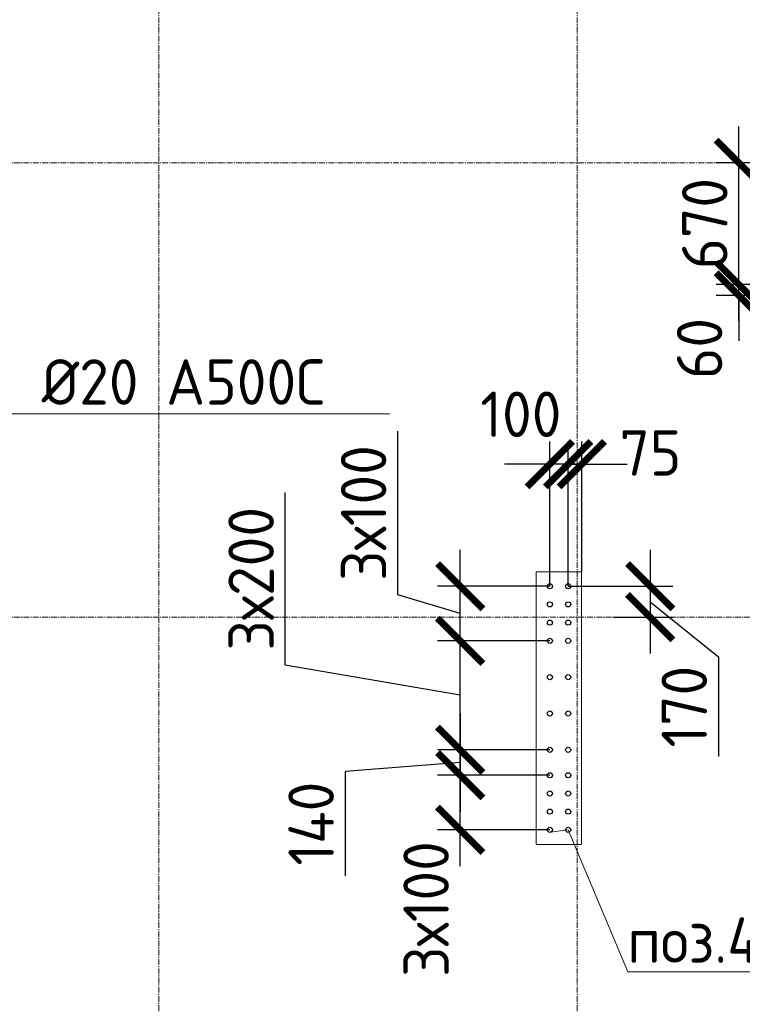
# Model space of a CAD drawing. Header units: millimetres. Extents: x 376598 to 1249954, y -318491 to -22134.
# Tile 417 of 444: x 1226730 to 1230703, y -230717 to -225300. Entities that reach past the tile are written whole.
import ezdxf
from ezdxf import colors
from ezdxf.entities.mleader import LeaderData, LeaderLine
from ezdxf.math import Vec2, Vec3

# ---------------------------------------------------------------- set-up
doc = ezdxf.new("R2010")
doc.units = ezdxf.units.MM
for name, pattern in [('01 Штриховая _4 мм_', [6, 3.5, -2.5]), ('______5', [1100, 800, -100, 100, -100]), ('HIDDEN2', [4.7625, 3.175, -1.5875]), ('осевая', [50.8, 31.75, -6.35, 6.35, -6.35])]:
    doc.linetypes.add(name, pattern=pattern)
for name, color, linetype, lineweight in [('1 Стены', 3, 'Continuous', 30), ('Оси', 40, '______5', 18), ('подоснова', 151, 'Continuous', 5), ('РАЗМЕРЫ', 1, 'Continuous', 9), ('СТЕНЫ', 3, 'Continuous', 30)]:
    doc.layers.add(name, color=color, linetype=linetype, lineweight=lineweight)
doc.styles.add('GOST-2.304_Type-B', font='GOST_Common.ttf')
doc.dimstyles.new('СПДС', dxfattribs={"dimscale": 100, "dimtxt": 2.5, "dimasz": 2.5, "dimexe": 1.25, "dimexo": 0, "dimtad": 1, "dimdec": 0, "dimtxsty": 'GOST-2.304_Type-B', "dimblk": 'ARCHTICK', "dimcen": 2.5, "dimdle": 2, "dimadec": 0, "dimazin": 2, "dimtfac": 0.75, "dimtdec": 0, "dimtmove": 1, "dimatfit": 3, "dimfxl": 1, "dimtolj": 1, "dimarcsym": 1})

# ---------------------------------------------------------------- blocks, each defined once
blk = doc.blocks.new('оси 2.2-2.3')
at = {"layer": 'Оси', "color": 16, "linetype": 'осевая', "lineweight": 0, "transparency": 33554687}
for p, q in [((505954.9, -104267.9), (505954.9, -134893.5)), ((508254.9, -104267.9), (508254.9, -134893.5)), ((468076.3, -119495.4), (524372.9, -119495.4)), ((468076.3, -121995.4), (524372.9, -121995.4))]:
    blk.add_line(p, q, dxfattribs=at)
blk = doc.blocks.new('стены тп')
at = {"layer": '1 Стены', "color": 252, "linetype": 'HIDDEN2', "lineweight": 0, "true_color": 0x939598}
for p, q in [((896415.4, -202775.6), (896165.4, -202775.6)), ((896165.4, -202775.6), (896165.4, -202775.6)), ((896165.4, -202775.6), (896165.4, -202895.6)), ((896415.4, -202895.6), (896415.4, -202775.6)), ((896165.4, -202895.6), (896165.4, -204275.6)), ((896415.4, -204275.6), (896415.4, -202895.6)), ((896165.4, -204275.6), (896390.6, -204275.6)), ((896390.6, -204275.6), (896415.4, -204275.6))]:
    blk.add_line(p, q, dxfattribs=at)
blk = doc.blocks.new('_None')
blk = doc.blocks.new('_ArchTick')
at = {"color": 0, "linetype": 'ByBlock', "const_width": 0.15}
blk.add_lwpolyline([(-0.5, -0.5), (0.5, 0.5)], dxfattribs=at)
blk = doc.blocks.new('*D3331')
at = {"layer": 'DEFPOINTS', "color": 0, "lineweight": 0, "transparency": 16777216}
for p in [(1229152.1, -229457.2), (1229645.1, -229457.2, -360), (1229645.1, -229757.2, -360)]:
    blk.add_point(p, dxfattribs=at)
at = {"layer": 'РАЗМЕРЫ', "color": 0, "lineweight": -2, "transparency": 16777216}
for p, q in [((1229152.1, -229957.2), (1229152.1, -229257.2)), ((1229645.1, -229457.2), (1229027.1, -229457.2)), ((1229645.1, -229757.2), (1229027.1, -229757.2))]:
    blk.add_line(p, q, dxfattribs=at)
at = {"layer": 'РАЗМЕРЫ', "color": 0, "lineweight": -2, "transparency": 16777216, "xscale": 250, "yscale": 250, "zscale": 250}
for p, rotation in [((1229152.1, -229457.2), 90), ((1229152.1, -229757.2), 270)]:
    blk.add_blockref('_ArchTick', p, dxfattribs=dict(at, rotation=rotation))
at = {"layer": 'РАЗМЕРЫ', "color": 0, "lineweight": 0, "transparency": 16777216, "insert": (1228964.6, -230193.2), "char_height": 250, "attachment_point": 5, "rotation": 90, "style": 'GOST-2.304_Type-B'}
blk.add_mtext('\\A1;3х100', dxfattribs=at)
blk = doc.blocks.new('*D3332')
at = {"layer": 'DEFPOINTS', "color": 0, "lineweight": 0, "transparency": 16777216}
for p in [(1229152.1, -228417.2), (1229645.1, -228417.2, -360), (1229645.1, -228717.2, -360)]:
    blk.add_point(p, dxfattribs=at)
at = {"layer": 'РАЗМЕРЫ', "color": 0, "lineweight": -2, "transparency": 16777216}
for p, q in [((1228808.3, -228464.1), (1228808.3, -227564.1)), ((1229152.1, -228917.2), (1229152.1, -228217.2)), ((1229645.1, -228417.2), (1229027.1, -228417.2)), ((1229152.1, -228567.2), (1228808.3, -228464.1)), ((1229645.1, -228717.2), (1229027.1, -228717.2))]:
    blk.add_line(p, q, dxfattribs=at)
at = {"layer": 'РАЗМЕРЫ', "color": 0, "lineweight": -2, "transparency": 16777216, "xscale": 250, "yscale": 250, "zscale": 250}
for p, rotation in [((1229152.1, -228417.2), 90), ((1229152.1, -228717.2), 270)]:
    blk.add_blockref('_ArchTick', p, dxfattribs=dict(at, rotation=rotation))
at = {"layer": 'РАЗМЕРЫ', "color": 0, "lineweight": 0, "transparency": 16777216, "insert": (1228620.8, -228014.1), "char_height": 250, "attachment_point": 5, "rotation": 90, "style": 'GOST-2.304_Type-B'}
blk.add_mtext('\\A1;3х100', dxfattribs=at)
blk = doc.blocks.new('*D3062')
at = {"layer": 'DEFPOINTS', "color": 0, "lineweight": 0, "transparency": 16777216}
for p in [(1229745.5, -227745), (1229820.8, -228337.2, 360), (1229745.5, -228387.2)]:
    blk.add_point(p, dxfattribs=at)
at = {"layer": 'РАЗМЕРЫ', "color": 0, "lineweight": -2, "transparency": 16777216}
for p, q in [((1229745.5, -228387.2), (1229745.5, -227620)), ((1229820.8, -228337.2), (1229820.8, -227620)), ((1229745.5, -227745), (1229495.5, -227745)), ((1229820.8, -227745), (1229745.5, -227745)), ((1229820.8, -227745), (1230070.8, -227745))]:
    blk.add_line(p, q, dxfattribs=at)
at = {"layer": 'РАЗМЕРЫ', "color": 0, "lineweight": -2, "transparency": 16777216, "xscale": 250, "yscale": 250, "zscale": 250}
blk.add_blockref('_ArchTick', (1229745.5, -227745), dxfattribs=at)
at = {"layer": 'РАЗМЕРЫ', "color": 0, "lineweight": -2, "transparency": 16777216, "xscale": 250, "yscale": 250, "zscale": 250, "rotation": 180}
blk.add_blockref('_ArchTick', (1229820.8, -227745), dxfattribs=at)
at = {"layer": 'РАЗМЕРЫ', "color": 0, "lineweight": 0, "transparency": 16777216, "insert": (1230197.9, -227683.5), "char_height": 250, "attachment_point": 5, "style": 'GOST-2.304_Type-B'}
blk.add_mtext('\\A1;75', dxfattribs=at)
blk = doc.blocks.new('*D3063')
at = {"layer": 'DEFPOINTS', "color": 0, "lineweight": 0, "transparency": 16777216}
for p in [(1229645.1, -227745), (1229645.1, -228417.2), (1229745.5, -228417.2, -360)]:
    blk.add_point(p, dxfattribs=at)
at = {"layer": 'РАЗМЕРЫ', "color": 0, "lineweight": -2, "transparency": 16777216}
for p, q in [((1229645.1, -228417.2), (1229645.1, -227620)), ((1229745.5, -228417.2), (1229745.5, -227620)), ((1229645.1, -227745), (1229395.1, -227745)), ((1229745.5, -227745), (1229645.1, -227745)), ((1229745.5, -227745), (1229995.5, -227745))]:
    blk.add_line(p, q, dxfattribs=at)
at = {"layer": 'РАЗМЕРЫ', "color": 0, "lineweight": -2, "transparency": 16777216, "xscale": 250, "yscale": 250, "zscale": 250}
blk.add_blockref('_ArchTick', (1229645.1, -227745), dxfattribs=at)
at = {"layer": 'РАЗМЕРЫ', "color": 0, "lineweight": -2, "transparency": 16777216, "xscale": 250, "yscale": 250, "zscale": 250, "rotation": 180}
blk.add_blockref('_ArchTick', (1229745.5, -227745), dxfattribs=at)
at = {"layer": 'РАЗМЕРЫ', "color": 0, "lineweight": 0, "transparency": 16777216, "insert": (1229485.6, -227470.9), "char_height": 250, "attachment_point": 5, "style": 'GOST-2.304_Type-B'}
blk.add_mtext('\\A1;100', dxfattribs=at)
blk = doc.blocks.new('*D3064')
at = {"layer": 'DEFPOINTS', "color": 0, "lineweight": 0, "transparency": 16777216}
for p in [(1229152.1, -228717.2), (1229595.1, -228717.2), (1229645.1, -229317.2, -360)]:
    blk.add_point(p, dxfattribs=at)
at = {"layer": 'РАЗМЕРЫ', "color": 0, "lineweight": -2, "transparency": 16777216}
for p, q in [((1228190.1, -228850.9), (1228190.1, -227900.9)), ((1229152.1, -229517.2), (1229152.1, -228517.2)), ((1229595.1, -228717.2), (1229027.1, -228717.2)), ((1229152.1, -229017.2), (1228190.1, -228850.9)), ((1229645.1, -229317.2), (1229027.1, -229317.2))]:
    blk.add_line(p, q, dxfattribs=at)
at = {"layer": 'РАЗМЕРЫ', "color": 0, "lineweight": -2, "transparency": 16777216, "xscale": 250, "yscale": 250, "zscale": 250}
for p, rotation in [((1229152.1, -228717.2), 90), ((1229152.1, -229317.2), 270)]:
    blk.add_blockref('_ArchTick', p, dxfattribs=dict(at, rotation=rotation))
at = {"layer": 'РАЗМЕРЫ', "color": 0, "lineweight": 0, "transparency": 16777216, "insert": (1228002.6, -228375.9), "char_height": 250, "attachment_point": 5, "rotation": 90, "style": 'GOST-2.304_Type-B'}
blk.add_mtext('\\A1;3х200', dxfattribs=at)
blk = doc.blocks.new('*D3065')
at = {"layer": 'DEFPOINTS', "color": 0, "lineweight": 0, "transparency": 16777216}
for p in [(1229484.2, -229317.2), (1229152.1, -229457.2), (1229484.2, -229457.2)]:
    blk.add_point(p, dxfattribs=at)
at = {"layer": 'РАЗМЕРЫ', "color": 0, "lineweight": -2, "transparency": 16777216}
for p, q in [((1229152.1, -229117.2), (1229152.1, -229657.2)), ((1229484.2, -229317.2), (1229027.1, -229317.2)), ((1229152.1, -229387.2), (1228520, -229435.8)), ((1228520, -229435.8), (1228520, -230010.8)), ((1229484.2, -229457.2), (1229027.1, -229457.2))]:
    blk.add_line(p, q, dxfattribs=at)
at = {"layer": 'РАЗМЕРЫ', "color": 0, "lineweight": -2, "transparency": 16777216, "xscale": 250, "yscale": 250, "zscale": 250}
for p, rotation in [((1229152.1, -229317.2), 90), ((1229152.1, -229457.2), 270)]:
    blk.add_blockref('_ArchTick', p, dxfattribs=dict(at, rotation=rotation))
at = {"layer": 'РАЗМЕРЫ', "color": 0, "lineweight": 0, "transparency": 16777216, "insert": (1228332.5, -229723.3), "char_height": 250, "attachment_point": 5, "rotation": 90, "style": 'GOST-2.304_Type-B'}
blk.add_mtext('\\A1;140', dxfattribs=at)
blk = doc.blocks.new('*D3333')
at = {"layer": 'DEFPOINTS', "color": 0, "lineweight": 0, "transparency": 16777216}
for p in [(1229745.5, -228417.2, -360), (1229997.6, -228587.2), (1230196.6, -228587.2)]:
    blk.add_point(p, dxfattribs=at)
at = {"layer": 'РАЗМЕРЫ', "color": 0, "lineweight": -2, "transparency": 16777216}
for p, q in [((1230196.6, -228217.2), (1230196.6, -228787.2)), ((1229745.5, -228417.2), (1230321.6, -228417.2)), ((1230196.6, -228502.2), (1230571.6, -228804.5)), ((1229997.6, -228587.2), (1230321.6, -228587.2)), ((1230571.6, -228804.5), (1230571.6, -229354.5))]:
    blk.add_line(p, q, dxfattribs=at)
at = {"layer": 'РАЗМЕРЫ', "color": 0, "lineweight": -2, "transparency": 16777216, "xscale": 250, "yscale": 250, "zscale": 250}
for p, rotation in [((1230196.6, -228417.2), 90), ((1230196.6, -228587.2), 270)]:
    blk.add_blockref('_ArchTick', p, dxfattribs=dict(at, rotation=rotation))
at = {"layer": 'РАЗМЕРЫ', "color": 0, "lineweight": 0, "transparency": 16777216, "insert": (1230384.1, -229079.5), "char_height": 250, "attachment_point": 5, "rotation": 90, "style": 'GOST-2.304_Type-B'}
blk.add_mtext('\\A1;170', dxfattribs=at)
blk = doc.blocks.new('*D3035')
at = {"layer": 'DEFPOINTS', "color": 0, "lineweight": 0, "transparency": 16777216}
for p in [(1230684.2, -226757.3), (1231346.5, -226757.3), (1231346.5, -226817.6)]:
    blk.add_point(p, dxfattribs=at)
at = {"layer": 'РАЗМЕРЫ', "color": 0, "lineweight": -2, "transparency": 16777216}
for p, q in [((1230684.2, -226757.3), (1230684.2, -226507.3)), ((1231346.5, -226757.3), (1230559.2, -226757.3)), ((1230684.2, -226817.6), (1230684.2, -226757.3)), ((1231346.5, -226817.6), (1230559.2, -226817.6)), ((1230684.2, -226817.6), (1230684.2, -227067.6))]:
    blk.add_line(p, q, dxfattribs=at)
at = {"layer": 'РАЗМЕРЫ', "color": 0, "lineweight": -2, "transparency": 16777216, "xscale": 250, "yscale": 250, "zscale": 250}
for p, rotation in [((1230684.2, -226757.3), 270), ((1230684.2, -226817.6), 90)]:
    blk.add_blockref('_ArchTick', p, dxfattribs=dict(at, rotation=rotation))
at = {"layer": 'РАЗМЕРЫ', "color": 0, "lineweight": 0, "transparency": 16777216, "insert": (1230468.1, -227108.9), "char_height": 250, "attachment_point": 5, "rotation": 90, "style": 'GOST-2.304_Type-B'}
blk.add_mtext('\\A1;60', dxfattribs=at)
blk = doc.blocks.new('*D3037')
at = {"layer": 'DEFPOINTS', "color": 0, "lineweight": 0, "transparency": 16777216}
for p in [(1230684.2, -226087.2), (1230846.5, -226087.2), (1231346.5, -226757.3, 360)]:
    blk.add_point(p, dxfattribs=at)
at = {"layer": 'РАЗМЕРЫ', "color": 0, "lineweight": -2, "transparency": 16777216}
for p, q in [((1230684.2, -226957.3), (1230684.2, -225887.2)), ((1230846.5, -226087.2), (1230559.2, -226087.2)), ((1231346.5, -226757.3), (1230559.2, -226757.3))]:
    blk.add_line(p, q, dxfattribs=at)
at = {"layer": 'РАЗМЕРЫ', "color": 0, "lineweight": -2, "transparency": 16777216, "xscale": 250, "yscale": 250, "zscale": 250}
for p, rotation in [((1230684.2, -226087.2), 90), ((1230684.2, -226757.3), 270)]:
    blk.add_blockref('_ArchTick', p, dxfattribs=dict(at, rotation=rotation))
at = {"layer": 'РАЗМЕРЫ', "color": 0, "lineweight": 0, "transparency": 16777216, "insert": (1230496.7, -226422.2), "char_height": 250, "attachment_point": 5, "rotation": 90, "style": 'GOST-2.304_Type-B'}
blk.add_mtext('\\A1;670', dxfattribs=at)
blk = doc.blocks.new('стены  тп')
at = {"layer": 'СТЕНЫ', "color": 251, "linetype": '01 Штриховая _4 мм_', "lineweight": 0, "true_color": 0x636466}
for p, q in [((576537.1, -331875.7, 3100), (576287.1, -331875.7, 3100)), ((576287.1, -331875.7, 3100), (576287.1, -331875.7, 3100)), ((576287.1, -331875.7, 3100), (576287.1, -331995.7, 3100)), ((576537.1, -331995.7, 3100), (576537.1, -331875.7, 3100)), ((576287.1, -331995.7, 3100), (576287.1, -333375.7, 3100)), ((576537.1, -333375.7, 3100), (576537.1, -331995.7, 3100)), ((576287.1, -333375.7, 3100), (576512.3, -333375.7, 3100)), ((576512.3, -333375.7, 3100), (576537.1, -333375.7, 3100))]:
    blk.add_line(p, q, dxfattribs=at)

msp = doc.modelspace()

# ---------------------------------------------------------------- linework, layer by layer
at = {"layer": '1 Стены', "color": 252, "lineweight": 0, "true_color": 0x939598}
for p, q in [((1229795, -228337.2, -720), (1229595, -228337.2, -720)), ((1229795, -228337.2, -1080), (1229595.1, -228337.2, -1080)), ((1229595, -229837.2, -720), (1229795, -229837.2, -720)), ((1229595.1, -229837.2, -1440), (1229795.1, -229837.2, -1440)), ((1229795.1, -229837.2, -1080), (1229595.1, -229837.2, -1080)), ((1229795.1, -229837.2, -1080), (1229595.1, -229837.2, -1080)), ((1229795.1, -229837.2, -1080), (1229595.1, -229837.2, -1080)), ((1229795.1, -229837.2, -1080), (1229595.1, -229837.2, -1080))]:
    msp.add_line(p, q, dxfattribs=at)
at = {"layer": 'РАЗМЕРЫ', "color": 5, "linetype": 'Continuous', "lineweight": 30}
for centre in [(1229645.1, -228417.2, -720), (1229745.5, -228417.2, -720), (1229645.1, -228517.2, -720), (1229745.5, -228517.2, -720), (1229645.1, -228617.2, -720), (1229745.5, -228617.2, -720), (1229645.1, -228717.2, -720), (1229745.5, -228717.2, -720), (1229645.1, -228917.2, -720), (1229745.5, -228917.2, -720), (1229645.1, -229117.2, -720), (1229745.5, -229117.2, -720), (1229645.1, -229317.2, -720), (1229745.5, -229317.2, -720), (1229645.1, -229457.2, -720), (1229745.5, -229457.2, -720), (1229645.1, -229557.2, -720), (1229745.5, -229557.2, -720), (1229645.1, -229657.2, -720), (1229745.5, -229657.2, -720), (1229645.1, -229757.2, -720), (1229745.5, -229757.2, -720)]:
    msp.add_circle(centre, 14, dxfattribs=at)

# ---------------------------------------------------------------- block references
at = {"layer": 'РАЗМЕРЫ', "color": 1}
for name, p in [('оси 2.2-2.3', (721540.1, -106591.8)), ('стены тп', (333404.4, -25561.5))]:
    msp.add_blockref(name, p, dxfattribs=at)
at = {"layer": 'РАЗМЕРЫ'}
msp.add_blockref('стены  тп', (653282.7, 103538.6, -3100), dxfattribs=at)

# ---------------------------------------------------------------- dimensions: what is measured, and where the dimension line sits
at = {"layer": 'РАЗМЕРЫ', "color": 1, "lineweight": 0}
dim = msp.add_linear_dim(base=(1230684.2, -226087.2), p1=(1231346.5, -226757.3, 360), p2=(1230846.5, -226087.2), angle=90, dimstyle='СПДС', dxfattribs=at)
dim.commit()
dim.dimension.update_dxf_attribs({"geometry": '*D3037', "text_midpoint": (1230496.7, -226422.2)})
at = {"layer": 'РАЗМЕРЫ', "lineweight": 0}
for base, p1, p2, picture, middle in [((1230684.2, -226757.3, 360), (1231346.5, -226817.6, 360), (1231346.5, -226757.3, 360), '*D3035', (1230655.6, -227108.9, 360)), ((1230196.6, -228587.2, -360), (1229745.5, -228417.2, -720), (1229997.6, -228587.2, -360), '*D3333', (1230571.6, -228867, -360)), ((1229152.1, -229457.2, -360), (1229484.2, -229317.2, -360), (1229484.2, -229457.2, -360), '*D3065', (1228520, -229498.3, -360))]:
    dim = msp.add_linear_dim(base=base, p1=p1, p2=p2, angle=90, dimstyle='СПДС', dxfattribs=at)
    dim.commit()
    dim.dimension.update_dxf_attribs({"geometry": picture, "text_midpoint": middle, "dimtype": 160})
for base, p1, p2, picture, middle in [((1229645.1, -227745, -360), (1229745.5, -228417.2, -720), (1229645.1, -228417.2, -360), '*D3063', (1229485.6, -227658.4, -360)), ((1229745.5, -227745, -360), (1229820.8, -228337.2), (1229745.5, -228387.2, -360), '*D3062', (1230197.9, -227871, -360))]:
    dim = msp.add_linear_dim(base=base, p1=p1, p2=p2, dimstyle='СПДС', dxfattribs=at)
    dim.commit()
    dim.dimension.update_dxf_attribs({"geometry": picture, "text_midpoint": middle, "dimtype": 160})
dim = msp.add_linear_dim(base=(1229152.1, -228417.2, -360), p1=(1229645.1, -228717.2, -720), p2=(1229645.1, -228417.2, -720), angle=90, text='3х100', dimstyle='СПДС', dxfattribs=at)
dim.commit()
dim.dimension.update_dxf_attribs({"geometry": '*D3332', "text_midpoint": (1228620.8, -228401.6, -360)})
for base, p1, p2, text, picture, middle in [((1229152.1, -228717.2, -360), (1229645.1, -229317.2, -720), (1229595.1, -228717.2, -360), '3х200', '*D3064', (1228190.1, -228788.4, -360)), ((1229152.1, -229457.2, -360), (1229645.1, -229757.2, -720), (1229645.1, -229457.2, -720), '3х100', '*D3331', (1229152.1, -230193.2, -360))]:
    dim = msp.add_linear_dim(base=base, p1=p1, p2=p2, angle=90, text=text, dimstyle='СПДС', dxfattribs=at)
    dim.commit()
    dim.dimension.update_dxf_attribs({"geometry": picture, "text_midpoint": middle, "dimtype": 160})

# ---------------------------------------------------------------- leaders
at = {"layer": 'подоснова', "color": 4, "ltscale": 0.3}
ml = msp.add_multileader_mtext('Standard', dxfattribs=at)
ml.set_content('{\\C2;поз.2 %%C20 А500С }', color=4, style='GOST-2.304_Type-B')
ml.set_leader_properties(color=256, linetype='ByLayer', lineweight=15)
ml.set_arrow_properties(name='NONE')
ml.build(insert=Vec2(0, 0))
ml.multileader.update_dxf_attribs({"text_left_attachment_type": 6, "text_right_attachment_type": 6, "dogleg_length": 0.1, "arrow_head_size": 18})
ctx = ml.context
ctx.base_point, ctx.char_height, ctx.arrow_head_size, ctx.landing_gap_size, ctx.plane_origin = Vec3(1225986.9, -227468.2, 360), 250, 18, 20, Vec3(1230880.6, -227501.9, 360)
ctx.left_attachment, ctx.right_attachment, ctx.text_align_type = 6, 6, 1
notes = []
notes.append((ctx, [(1, (1, 1, 0), (1225986.8, -227468.2, 360), (1, 0), 0.1, [(1, [(1225694.3, -226805, 360), (1225706.8, -226756.6, 360)], 0, [])])]))
ctx.mtext.insert, ctx.mtext.width, ctx.mtext.alignment, ctx.mtext.flow_direction = Vec3(1227198.7, -227168.2, 360), 4075.871, 2, 5
ml = msp.add_multileader_mtext('Standard', dxfattribs=at)
ml.set_content('{\\C2;поз.4 %%C28 А500С }', color=4, style='GOST-2.304_Type-B')
ml.set_leader_properties(color=256, linetype='ByLayer', lineweight=15)
ml.set_arrow_properties(name='NONE')
ml.build(insert=Vec2(0, 0))
ml.multileader.update_dxf_attribs({"text_left_attachment_type": 6, "text_right_attachment_type": 6, "dogleg_length": 0.1, "arrow_head_size": 18})
ctx = ml.context
ctx.base_point, ctx.char_height, ctx.arrow_head_size, ctx.landing_gap_size, ctx.plane_origin = Vec3(1230074.1, -230538.8, -720), 250, 18, 20, Vec3(1234898.9, -230544.4, -720)
ctx.left_attachment, ctx.right_attachment, ctx.text_align_type = 6, 6, 1
notes.append((ctx, [(1, (1, 1, 0), (1230074, -230538.8, -720), (1, 0), 0.1, [(1, [(1229647.3, -229771, -720), (1229745.2, -229757.2, -720)], 0, [])])]))
ctx.mtext.insert, ctx.mtext.width, ctx.mtext.alignment, ctx.mtext.flow_direction = Vec3(1231298.5, -230238.8, -720), 4075.871, 2, 5
for ctx, leaders in notes:
    for number, flags, end, landing, length, lines in leaders:
        leader = LeaderData()
        leader.index, (leader.has_last_leader_line, leader.has_dogleg_vector, leader.attachment_direction) = number, flags
        leader.last_leader_point, leader.dogleg_vector, leader.dogleg_length = Vec3(end), Vec3(landing), length
        for number, points, colour, breaks in lines:
            line = LeaderLine()
            line.index, line.vertices, line.color, line.breaks = number, Vec3.list(points), colors.encode_raw_color(colour), breaks
            leader.lines.append(line)
        ctx.leaders.append(leader)

doc.saveas('drawing.dxf')
